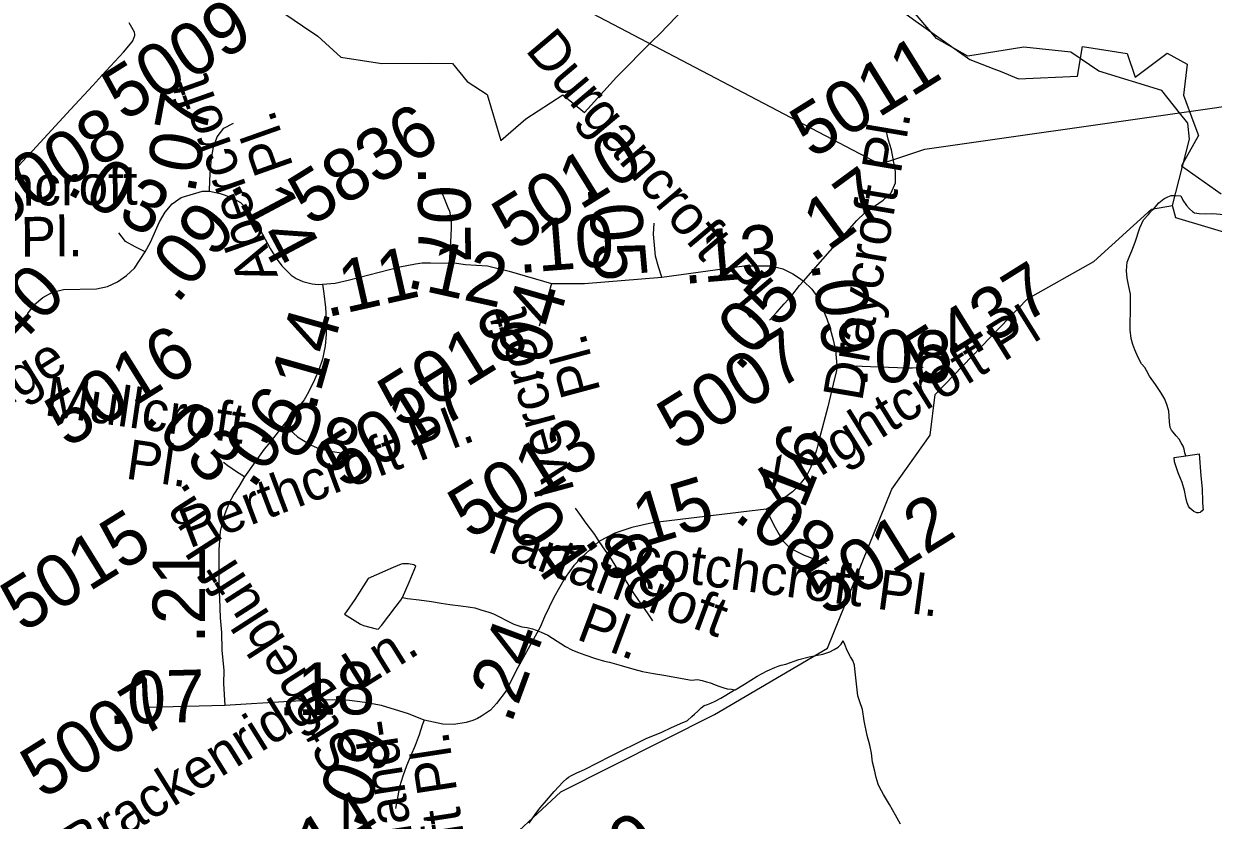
# Model space of a CAD drawing. Extents: x 2001466 to 31450019, y -30647475 to 847247.
# Drawn here: x 2065397 to 2071076, y 687753 to 691554 of the extents above; entities that cross this region are included whole.
import ezdxf

# ---------------------------------------------------------------- set-up
doc = ezdxf.new("R2010")
doc.units = 0
for name, color, linetype in [('Exist Boundary Political City Limit New', 7, 'Continuous'), ('Exist Hydrographic Creek Single Shore', 7, 'Continuous'), ('Exist Hydrographic Misc Water Feature', 7, 'Continuous'), ('Exist Road Secondary Mileage Hundredths English Label', 7, 'Continuous'), ('Exist Road Secondary Type 51 Attributed', 7, 'Continuous'), ('Exist Road Secondary Type 51 Label', 7, 'Continuous'), ('Exist Road Secondary Type 51 Number Label', 7, 'Continuous'), ('Exist Utilities Electrical Transmission Line', 7, 'Continuous'), ('Map Preparation Boundary City Limit Buffer Line', 7, 'Continuous')]:
    doc.layers.add(name, color=color, linetype=linetype)

msp = doc.modelspace()

# ---------------------------------------------------------------- linework, layer by layer
at = {"layer": 'Exist Boundary Political City Limit New'}
for points in [[(2069034.2, 691946.2), (2069146.4, 691752.2), (2069221.1, 691660.1), (2069434.2, 691783.6), (2069501.6, 691677.2), (2069603.2, 691604.8), (2069645.5, 691574.8), (2069914.1, 691383.2), (2070028.9, 691339), (2070057.8, 691327.3), (2070145.5, 691291.2), (2070427.5, 691303.4), (2070451.4, 691444.5), (2070664.5, 691411.7), (2070702.4, 691299.7), (2070855.5, 691412.7), (2070951.9, 691361.3), (2070934.6, 691213), (2070984, 691079.2), (2071005.5, 691021.2)], [(2066647.9, 691598.4), (2066728, 691543.6), (2066800.8, 691495.2), (2066910.2, 691394.6), (2067105.8, 691364.9), (2067340.9, 691365.3), (2067444.2, 691364.6), (2067514.1, 691278.4), (2067608.6, 691215.5), (2067674.6, 690996.1), (2067793.8, 691100), (2067970.4, 691214.2), (2068073.6, 691130.4), (2068105, 691165), (2068226.8, 691299.6), (2068398.5, 691471.6), (2068431.6, 691504.8), (2068632.9, 691713.5)], [(2065333.5, 690833.8), (2065411.6, 690918.2), (2065420.4, 690927.8), (2065566.4, 691085.7), (2065620, 691143.9), (2065726.4, 691259.4), (2065770.1, 691306.2), (2065873.1, 691418), (2065914.4, 691467.3), (2065916.6, 691472.9), (2065927, 691497.6), (2065926.2, 691503.6), (2065924.6, 691514.4), (2065900.5, 691558.3)], [(2071005.5, 691021.2), (2070923.8, 690876), (2071114.2, 690742.1)]]:
    msp.add_lwpolyline(points, dxfattribs=at)
at = {"layer": 'Exist Hydrographic Creek Single Shore'}
for points in [[(2070914.6, 691129.2), (2070829.8, 691235.5), (2070529, 691326.9), (2070395.9, 691418.2), (2070171, 691442.5), (2069904, 691398.7), (2069753.9, 691483.8), (2069579, 691690.8), (2069428.9, 691792.2), (2069036.8, 691898.6), (2068904, 691907.9)], [(2070880.9, 690686.6), (2070962.9, 691003.1), (2070954.9, 691078.7), (2070914.6, 691129.2)], [(2073173.8, 689448.9), (2073015.9, 689422.7), (2072598.8, 689670.6), (2072456.9, 689870.4), (2072372.8, 689921.3), (2072055.8, 690229.6), (2071838.9, 690345.5), (2070896.9, 690627.2), (2070880.9, 690686.6)]]:
    msp.add_lwpolyline(points, dxfattribs=at)
at = {"layer": 'Exist Hydrographic Misc Water Feature'}
for points in [[(2066871.9, 686913.2), (2066937.7, 686954.5), (2067253.9, 687295.8), (2067628.7, 687580.2), (2067960.7, 687888.4), (2068693.8, 688257.3), (2069234.9, 688574.4), (2069541.9, 689332.6), (2069724.8, 689591.3), (2069748.8, 689784.4), (2070189.8, 690241.3), (2070505.8, 690418.6), (2070780.8, 690668.9), (2070880.9, 690686.6)], [(2070772.8, 690651.8), (2070776.7, 690655.6), (2070790.6, 690669.7), (2070816.5, 690699.5), (2070840.3, 690717.7), (2070858.5, 690727.6), (2070874.3, 690733.7), (2070896.4, 690734), (2070920.4, 690732)], [(2070920.4, 690732), (2070930.7, 690711.7), (2070948.5, 690686), (2070962.5, 690670.1), (2070976.4, 690657.8), (2070986.7, 690652.2), (2071008.4, 690648.1), (2071036.7, 690646.2), (2071074.4, 690648.2), (2071126.5, 690644.4), (2071160.6, 690640.4), (2071200.7, 690638.4), (2071236.2, 690632.6), (2071264.7, 690624.6), (2071288.5, 690612.5), (2071308.6, 690602.6), (2071338.7, 690586.7)], [(2070944.6, 689492), (2070940.5, 689506), (2070936.6, 689524), (2070932.7, 689538), (2070922.7, 689554.2), (2070912.9, 689571.9), (2070898.5, 689587.8), (2070884.6, 689604.2), (2070876.6, 689613.9), (2070870.2, 689627.8), (2070866.5, 689653.9), (2070866.1, 689682), (2070864.1, 689705.8), (2070856.3, 689732.2), (2070844.2, 689761.9), (2070826.1, 689793.9), (2070800.1, 689831.9), (2070772, 689871.8), (2070757.8, 689899.6), (2070750, 689913.7), (2070733.8, 689931.6), (2070717.6, 689961.6), (2070702.1, 689997.6), (2070691.8, 690023.5), (2070683.8, 690051.5), (2070679.7, 690093.5), (2070679.9, 690135.3), (2070681.6, 690173.5), (2070681.3, 690223.5), (2070681.3, 690263.6), (2070673.1, 690299.3), (2070664.9, 690339.5), (2070661.3, 690375.4), (2070663.1, 690397.4), (2070664.9, 690415.4), (2070677, 690447.6), (2070687.1, 690469.6), (2070703.1, 690511.4), (2070725, 690579.5), (2070742.9, 690617.4), (2070766.2, 690644.2), (2070772.8, 690651.8)], [(2070944.6, 689492), (2071008.8, 689502.2), (2071017, 689396.3), (2071022.8, 689334.1), (2071025.2, 689274.2), (2071026.9, 689244.3), (2071027.3, 689236.5), (2071023.4, 689230.2), (2071017.2, 689224.2), (2071013.1, 689222.4), (2071005.1, 689220.4), (2070997.1, 689220.4), (2070983.2, 689226.2), (2070964.9, 689242.3), (2070957.3, 689252), (2070951, 689268.4), (2070947.1, 689286), (2070939.1, 689326.2), (2070927, 689364.1), (2070918.8, 689384), (2070908.8, 689410.2), (2070897.1, 689444.1), (2070890.5, 689464.1), (2070888.9, 689483.8), (2070944.6, 689492)], [(2067204.9, 688815.3), (2067236.7, 688889.1), (2067268.7, 688965.4), (2067258.6, 688971.4), (2067232.8, 688977.3), (2067206.3, 688977.3), (2067198.3, 688975.3), (2067160.4, 688959.1), (2067040.9, 688906.7), (2066976.9, 688806.8), (2066937.1, 688748.8), (2066928.7, 688736.7), (2067005, 688689), (2067018.7, 688682.9), (2067079, 688667.2), (2067088.8, 688664.9), (2067105, 688683.2), (2067174.8, 688775.2), (2067191, 688795.1), (2067196.5, 688803.2), (2067204.9, 688815.3)], [(2067204.9, 688815.3), (2067228.9, 688811.2), (2067284.9, 688805.2), (2067342.7, 688797.6), (2067388.8, 688789.4), (2067430.9, 688783.4), (2067482.7, 688775.6), (2067528.9, 688769.8), (2067550.8, 688766.1), (2067578.7, 688757.8), (2067616.6, 688746), (2067638.8, 688738.1), (2067671, 688721.9), (2067700.9, 688706), (2067736.8, 688688.4), (2067775.1, 688676.5), (2067800.8, 688672.2), (2067825, 688666.5), (2067843, 688660.6), (2067866.8, 688650.5), (2067899, 688636.6), (2067920.9, 688622.8), (2067942.7, 688608.5), (2067960.7, 688596.8), (2067983.1, 688582.5), (2068013.2, 688566.6), (2068040.9, 688554.7), (2068075.1, 688543), (2068126.8, 688525), (2068169.1, 688513), (2068193.2, 688507.3), (2068215.2, 688501.1), (2068249.2, 688491.1), (2068309.1, 688473.4), (2068351.3, 688463.4), (2068403.2, 688453.6), (2068453.3, 688445.6), (2068515, 688433.8), (2068557, 688425.8), (2068585.3, 688421.9), (2068613.4, 688424.1), (2068635.1, 688420), (2068657.1, 688414.2), (2068675.3, 688408.2), (2068697.3, 688400), (2068719.4, 688392.2), (2068739.3, 688384.3), (2068755.3, 688380.3), (2068775.4, 688378.5), (2068793.2, 688376.1)], [(2068793.2, 688376.1), (2068837.1, 688402.4), (2068899, 688440.4), (2068946.8, 688466.5), (2068983.1, 688482.5), (2068998.9, 688488.6), (2069013.3, 688492.9), (2069035, 688498.5), (2069096.9, 688520.8), (2069146.5, 688533.1), (2069178.5, 688538.8), (2069211.1, 688544.9), (2069244.5, 688557.2), (2069266.7, 688567.3), (2069284.7, 688579.1), (2069298.7, 688593.2), (2069308.9, 688609.1)], [(2069582.1, 687733.8), (2069558.5, 687777.9), (2069530.2, 687827.6), (2069502.1, 687875.7), (2069482, 687911.5), (2069475.8, 687925.5), (2069466, 687957.8), (2069458, 687993.5), (2069449.6, 688029.7), (2069443.7, 688073.5), (2069435.5, 688111.7), (2069423.1, 688157.8), (2069409.4, 688227.6), (2069401.4, 688281.6), (2069389.1, 688317.5), (2069379.3, 688347.4), (2069375.4, 688375.5), (2069371.3, 688419.2), (2069364.9, 688475.3), (2069362.7, 688493.4), (2069354.9, 688515.3), (2069344.6, 688533.1), (2069328.4, 688563.2), (2069316.5, 688591.3), (2069308.9, 688609.1)], [(2067810.4, 687738.6), (2067838.3, 687780.7), (2067860.2, 687810.6), (2067882.6, 687836.9), (2067928.5, 687890.7), (2067972.4, 687936.8), (2067988.2, 687951), (2067998, 687958.9), (2068012.2, 687966.9), (2068038, 687979.2), (2068074.3, 687995.2), (2068198, 688059.1), (2068371.8, 688145.6), (2068391.7, 688153.5), (2068443.6, 688173.6), (2068489.3, 688195.9), (2068543.5, 688219.7), (2068555.8, 688223.9), (2068565.6, 688229.7), (2068585.7, 688247.8), (2068599.5, 688259.9), (2068615.4, 688274.1), (2068631.2, 688290), (2068645.4, 688300), (2068661.2, 688306.1), (2068677.6, 688312.2), (2068697.1, 688322.2), (2068725.4, 688336.2), (2068785.2, 688372.1), (2068793.2, 688376.1)]]:
    msp.add_lwpolyline(points, dxfattribs=at)
at = {"layer": 'Exist Road Secondary Type 51 Attributed'}
for points in [[(2066283.1, 690754.3), (2066284.8, 690807), (2066288.4, 690859.7), (2066292.7, 690912.3), (2066302.5, 690964.2), (2066319.5, 691014.2), (2066351.5, 691056.1), (2066398.6, 691080)], [(2069120, 690325.7), (2069338.9, 690575.9), (2069374.9, 690614.5), (2069413, 690651.1), (2069499.5, 690711.5), (2069538.7, 690746.8), (2069559.3, 690795.5), (2069559, 690848.2), (2069539.2, 690952), (2069523.7, 691002.4), (2069512.1, 691053.9)], [(2065975.8, 690466), (2066001.7, 690512), (2066044.9, 690608.3), (2066071, 690654.2), (2066104.4, 690695.1), (2066148.4, 690724.1), (2066249.2, 690755.2), (2066283.1, 690754.3)], [(2066283.1, 690754.3), (2066334.8, 690743.7), (2066384.7, 690726.5), (2066430.8, 690700.8), (2066468.1, 690663.4), (2066524.3, 690574), (2066573.7, 690480.7), (2066601.3, 690435.7), (2066628.8, 690398.9), (2066673.1, 690354.2), (2066697.8, 690338.2), (2066729, 690323.8), (2066773.7, 690313.5), (2066802.4, 690309.5), (2066823.4, 690310.4)], [(2067395.4, 690740.1), (2067421.2, 690677.6), (2067428.6, 690659), (2067433, 690641.4), (2067436.5, 690622.4), (2067437.4, 690605.2), (2067437.9, 690581.3), (2067436, 690541.8), (2067427.6, 690411.4)], [(2068442.7, 690343.9), (2068426.6, 690394.2), (2068412.3, 690445), (2068407.7, 690497.6), (2068403.5, 690550.2), (2068406.6, 690602.9)], [(2065975.8, 690466), (2065928.5, 690489.3), (2065881.8, 690514), (2065851, 690556.9)], [(2065393.2, 690124.2), (2065415.7, 690171.9), (2065447.1, 690214.4), (2065487.9, 690247.9), (2065534.4, 690272.8), (2065585.7, 690285.5), (2065744, 690288.8), (2065795.7, 690299.4), (2065843.6, 690321.7), (2065886.8, 690351.9), (2065925.3, 690388), (2065975.8, 690466)], [(2066823.4, 690310.4), (2066883.1, 690315.9), (2066945.2, 690330.9), (2067191.6, 690394.3), (2067266.9, 690408.3), (2067298.8, 690412.8), (2067338.6, 690413.3), (2067427.6, 690411.4)], [(2067427.6, 690411.4), (2067452.2, 690412.2), (2067506.3, 690405.5), (2067610.9, 690398), (2067713.4, 690372.8), (2067916.1, 690313.7)], [(2068442.7, 690343.9), (2068836.7, 690398.5), (2068961.7, 690398.4), (2069020.9, 690383.9), (2069068.2, 690361.1), (2069100, 690339.3), (2069120, 690325.7)], [(2066823.4, 690310.4), (2066829.7, 690267.1), (2066838, 690199.6), (2066842.5, 690115), (2066840.3, 690070.5), (2066835.8, 690017.1), (2066823.6, 689953), (2066806, 689903.2), (2066784.8, 689854.9), (2066755.5, 689795.9), (2066734.8, 689759.7), (2066639.3, 689643.1)], [(2067916.1, 690313.7), (2067901.5, 690263), (2067886.9, 690212.3), (2067872.4, 690161.5), (2067857.9, 690110.7)], [(2067916.1, 690313.7), (2068074.3, 690314.8), (2068442.7, 690343.9)], [(2068957.1, 690138.9), (2068992.9, 690177.7), (2069027.6, 690217.5), (2069063.2, 690256.5), (2069100, 690304.7), (2069120, 690325.7)], [(2069120, 690325.7), (2069160.1, 690286.6), (2069191, 690243.5), (2069231.1, 690145.9), (2069246.8, 690097.6), (2069261.3, 690045.7), (2069273, 689996.6), (2069279, 689922.4)], [(2069279, 689922.4), (2069277, 689898.5), (2069261.7, 689834.5), (2069235.9, 689726.4), (2069196.2, 689576.7), (2069181.9, 689518.7), (2069154.9, 689437.8), (2069133.7, 689396.4), (2069103.9, 689357.8), (2069066.3, 689320.3), (2068998.1, 689269.1), (2068940.8, 689237.1)], [(2069690.5, 689913.2), (2069639.7, 689911.1), (2069610.8, 689910.8), (2069439.3, 689917), (2069279, 689922.4)], [(2066639.3, 689643.1), (2066570.9, 689555.9), (2066545.2, 689523.4), (2066451, 689391.3)], [(2066639.3, 689643.1), (2066666.7, 689615.8), (2066703.5, 689583.5), (2066768.5, 689542.4), (2066808.8, 689525.1), (2066870.7, 689512.1), (2066914, 689505.8), (2066963.8, 689501.8), (2067014.2, 689496.9)], [(2066451, 689391.3), (2066413, 689416.5), (2066370.4, 689444.9), (2066350.1, 689460.1)], [(2066451, 689391.3), (2066423.8, 689346.1), (2066398.8, 689309.1), (2066375.7, 689264.6), (2066356.8, 689214.8), (2066348.3, 689192.3), (2066334.3, 689130.3), (2066328.6, 689045.6), (2066328.6, 688992.8), (2066328.4, 688899.1), (2066328.6, 688865.6), (2066331.4, 688812.1), (2066334.3, 688719.2), (2066339.9, 688648.8), (2066342.7, 688564.3), (2066351.2, 688468.5), (2066349.9, 688406.4), (2066356.5, 688300.2)], [(2068028.6, 689242.7), (2068050.8, 689214.5), (2068080.8, 689171), (2068121.2, 689116.7), (2068142.5, 689082.6)], [(2068940.8, 689237.1), (2068398.1, 689172.3), (2068299.9, 689150.5), (2068218.1, 689123.3), (2068142.5, 689082.6)], [(2068940.8, 689237.1), (2068957.9, 689203.9), (2068977.6, 689160.6), (2069003.1, 689116), (2069023.8, 689083.5), (2069040.3, 689067), (2069058.9, 689050.4), (2069122, 689017.6), (2069229.6, 688978.3)], [(2068142.5, 689082.6), (2068058.6, 689005.7), (2068022.2, 688969.3), (2067981.7, 688911.3), (2067927.7, 688816.4), (2067883.6, 688723.4), (2067861.9, 688675.3), (2067754.9, 688482.2), (2067724, 688420.4), (2067699.5, 688370.1), (2067653, 688309.6), (2067625, 688277.8), (2067582.5, 688249.4), (2067562.5, 688238.7), (2067541.2, 688229.2), (2067509.1, 688219.4), (2067450.2, 688210), (2067398, 688211.8), (2067308.6, 688231.2)], [(2068142.5, 689082.6), (2068170.5, 689042), (2068201.6, 688999.4), (2068223.7, 688963.1), (2068260.6, 688913.1), (2068283.9, 688874.2), (2068307.7, 688836.5), (2068342.1, 688785.2), (2068373.6, 688742.8), (2068399.1, 688705.1)], [(2066356.5, 688300.2), (2065987.1, 688291)], [(2067308.6, 688231.2), (2067233.4, 688261.2), (2067104.2, 688300.3), (2067025.6, 688315.7), (2066952.5, 688324.1), (2066826.7, 688327.5), (2066663.6, 688320.4), (2066356.5, 688300.2)], [(2067308.6, 688231.2), (2067299.4, 688207.4), (2067284, 688160.2), (2067264.6, 688110.3), (2067244.2, 688061.6), (2067224.5, 688012.7), (2067207.2, 687962.8), (2067189.8, 687912.9), (2067171.7, 687810)]]:
    msp.add_lwpolyline(points, dxfattribs=at)
at = {"layer": 'Exist Utilities Electrical Transmission Line'}
for points in [[(2067948.5, 691689.7), (2069483.6, 690883.8), (2069698.3, 690955.3), (2070914.6, 691129.2)], [(2070914.6, 691129.2), (2072035.7, 691289.4), (2072813.1, 691402.5)]]:
    msp.add_lwpolyline(points, dxfattribs=at)
at = {"layer": 'Map Preparation Boundary City Limit Buffer Line'}
for points in [[(2069034.2, 691946.2), (2069146.4, 691752.2), (2069221.1, 691660.1), (2069434.2, 691783.6), (2069501.6, 691677.2), (2069603.2, 691604.8), (2069645.5, 691574.8), (2069914.1, 691383.2), (2070028.9, 691339), (2070057.8, 691327.3), (2070145.5, 691291.2), (2070427.5, 691303.4), (2070451.4, 691444.5), (2070664.5, 691411.7), (2070702.4, 691299.7), (2070855.5, 691412.7), (2070951.9, 691361.3), (2070934.6, 691213), (2070984, 691079.2), (2071005.5, 691021.2)], [(2066647.9, 691598.4), (2066728, 691543.6), (2066800.8, 691495.2), (2066910.2, 691394.6), (2067105.8, 691364.9), (2067340.9, 691365.3), (2067444.2, 691364.6), (2067514.1, 691278.4), (2067608.6, 691215.5), (2067674.6, 690996.1), (2067793.8, 691100), (2067970.4, 691214.2), (2068073.6, 691130.4), (2068105, 691165), (2068226.8, 691299.6), (2068398.5, 691471.6), (2068431.6, 691504.8), (2068632.9, 691713.5)], [(2065333.5, 690833.8), (2065411.6, 690918.2), (2065420.4, 690927.8), (2065566.4, 691085.7), (2065620, 691143.9), (2065726.4, 691259.4), (2065770.1, 691306.2), (2065873.1, 691418), (2065914.4, 691467.3), (2065916.6, 691472.9), (2065927, 691497.6), (2065926.2, 691503.6), (2065924.6, 691514.4), (2065900.5, 691558.3)], [(2071005.5, 691021.2), (2070923.8, 690876), (2071114.2, 690742.1)]]:
    msp.add_lwpolyline(points, dxfattribs=at)

# ---------------------------------------------------------------- texts
at = {"layer": 'Exist Road Secondary Mileage Hundredths English Label'}
for s, rotation, p in [('.07', 79.3558, (2066212, 690737)), ('.03', 332.1262, (2065590.6, 690749.7)), ('.17', 36.2603, (2069162.1, 690408.9)), ('.07', 270.537, (2067277.8, 690874.8)), ('.14', 297.9957, (2066379, 690787.1)), ('.05', 275.0167, (2068087.3, 690780.7)), ('.09', 50.6981, (2066128.3, 690212)), ('.10', 4.495, (2067759.7, 690363.5)), ('.13', 4.829, (2068547.9, 690311.6)), ('.11', 12.7528, (2066842.8, 690152)), ('.12', 347.5199, (2067216.9, 690298.1)), ('.40', 45.9468, (2065286.5, 689922.4)), ('.05', 47.6379, (2068809.7, 689888.1)), ('.09', 278.2092, (2069153.5, 690413.4)), ('.04', 74.0085, (2067865.2, 689828.2)), ('.14', 74.1824, (2066787.1, 689699.7)), ('.08', 359.2566, (2069362.7, 689845.6)), ('.06', 54.9647, (2066490.3, 689326.5)), ('.03', 316.2446, (2065958, 689663.7)), ('.08', 337.8202, (2066501.5, 689575.2)), ('.16', 67.8182, (2069085.3, 689145.3)), ('.15', 16.7952, (2068262.7, 689027.8)), ('.04', 304.5479, (2067642.3, 689248.3)), ('.08', 322.3766, (2068780.1, 689194)), ('.09', 306.3895, (2068067.4, 689088.5)), ('.21', 89.9003, (2066261.4, 688594.8)), ('.24', 69.7425, (2067723, 688208)), ('.07', 1.4308, (2065799.9, 688211.9)), ('.18', 0.8164, (2066611, 688253.3)), ('.09', 68.0467, (2066997.3, 687705.5))]:
    msp.add_text(s, height=250, rotation=rotation, dxfattribs=at).set_placement(p)
at = {"layer": 'Exist Road Secondary Type 51 Label'}
for s, rotation, p in [('Durgancroft Pl.', 310.1387, (2067786.9, 691427)), ('Abercroft', 109.4446, (2066611.5, 690350.4)), (' Pl.', 109.4446, (2066709.4, 690805.9)), ('Draycroft Pl.', 80.3728, (2069399, 689747.7)), ('Leithcroft', 0.4996, (2064896.4, 690681.6)), (' Pl.', 0.4996, (2065311.6, 690441.3)), ('Ivercroft', 105.1085, (2068028.2, 689322.5)), ('Knightcroft Pl', 32.0283, (2068984.3, 689256.3)), (' Pl.', 105.1085, (2068170.4, 689732.1)), ('Brackenridge', 31.918, (2064346, 689119.1)), ('Mullcroft', 351.7961, (2065489.4, 689686.7)), ('Perthcroft Pl.', 20.6874, (2066186.1, 689049)), (' Pl.', 351.7961, (2065807.9, 689394.3)), ('Stonebluff Ln.', 122.6882, (2067009.9, 688057)), ('Tartancroft', 339.5588, (2067561, 689053.6)), ('Scotchcroft Pl.', 352.4086, (2068134.5, 688940.2)), (' Pl.', 339.5588, (2067962.9, 688643.4)), ('Brackenridge Ln.', 31.918, (2065665.1, 687538.4)), ('Highland-', 98.7348, (2067330.4, 687170.4)), ('croft Pl.', 98.7348, (2067552.2, 687333.1))]:
    msp.add_text(s, height=190, rotation=rotation, dxfattribs=at).set_placement(p)
at = {"layer": 'Exist Road Secondary Type 51 Number Label'}
for s, p in [('5009', (2065875, 691083.8)), ('5011', (2069160.8, 690905.5)), ('5008', (2065277.9, 690567.6)), ('5836', (2066765.2, 690582.9)), ('5010', (2067738.1, 690465.1)), ('5437', (2069699.9, 689825.7)), ('5018', (2067192.6, 689618.5)), ('5016', (2065603.6, 689525.3)), ('5007', (2068526.3, 689510.1)), ('5017', (2066922.9, 689329.9)), ('5013', (2067527.6, 689088.2)), ('5012', (2069227.9, 688721.1)), ('5015', (2065392.2, 688644.6)), ('5007', (2065486.7, 687850)), ('5014', (2066487.1, 687305.2)), ('4779', (2067821.7, 687205.3))]:
    msp.add_text(s, height=250, rotation=31.918, dxfattribs=at).set_placement(p)

doc.saveas('drawing.dxf')
